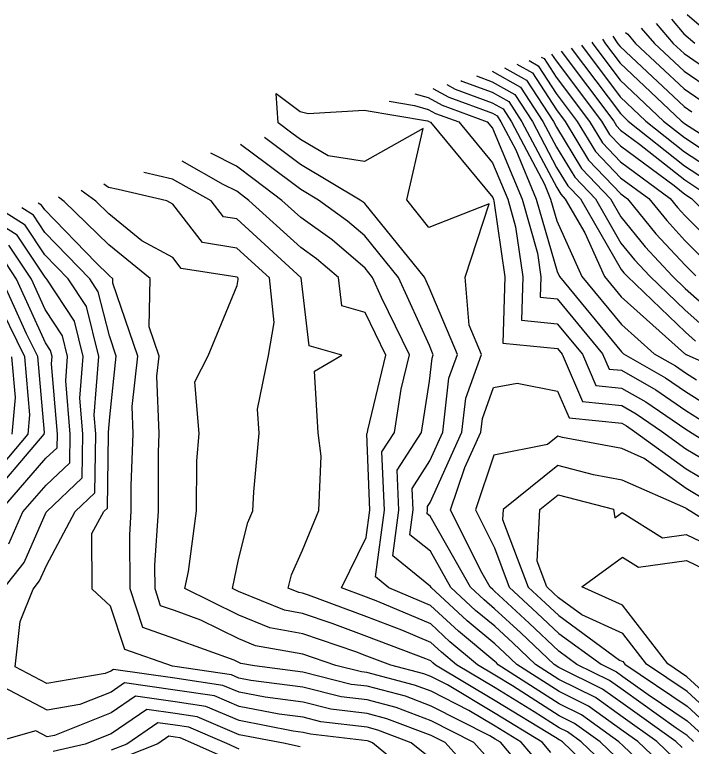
# Model space of a CAD drawing. Extents: x 42655 to 43811, y -141820 to -141156.
# Drawn here: x 42805.2 to 42859, y -141341.2 to -141283 of the extents above; entities that cross this region are included whole.
import ezdxf

# ---------------------------------------------------------------- set-up
doc = ezdxf.new("R2010")
doc.units = 0
doc.layers.add('ZE_HICN', color=7, linetype='Continuous')
doc.layers.add('ZE_LWCN', color=7, linetype='Continuous')

msp = doc.modelspace()

# ---------------------------------------------------------------- linework, layer by layer
at = {"layer": 'ZE_HICN'}
for points in [[(42854.962, -141284.107), (42856.021, -141285.338), (42858.381, -141287.531), (42860.467, -141288.962)], [(42850.226, -141285.482), (42853.302, -141289.579), (42855.344, -141291.504), (42858.411, -141293.937), (42862.879, -141296.864)], [(42846.049, -141286.694), (42846.778, -141287.107), (42848.213, -141289.311), (42849.884, -141291.53), (42851.342, -141293.922), (42853.332, -141296.015), (42855.562, -141297.666), (42856.991, -141299.41), (42858.444, -141300.98), (42861.275, -141303.802)], [(42840.616, -141288.271), (42840.713, -141288.325), (42843.124, -141289.206), (42844.449, -141289.955), (42845.487, -141291.55), (42848.248, -141296.788), (42848.568, -141297.313), (42848.933, -141297.697), (42850.478, -141300.371), (42852.043, -141303.845), (42853.376, -141305.462), (42858.413, -141309.978), (42858.462, -141310.006), (42858.486, -141310.022), (42858.511, -141310.038), (42858.543, -141310.046), (42863.584, -141312.297)], [(42858.231, -141341.277), (42857.723, -141340.794), (42853.527, -141337.809), (42851.891, -141336.634), (42848.426, -141334.915), (42848.054, -141334.677), (42845.399, -141332.177), (42843.316, -141330.245), (42842.478, -141329.551), (42841.398, -141328.545), (42838.193, -141322.899), (42837.945, -141322.698), (42837.985, -141322.399), (42837.974, -141322.137), (42838.188, -141321.804), (42840.714, -141316.223), (42841.012, -141313.526), (42842.265, -141310.053), (42841.283, -141307.723), (42840.962, -141303.897), (42842.873, -141298.079), (42838.086, -141299.962), (42836.342, -141297.755), (42837.63, -141292.095), (42832.974, -141294.724), (42830.069, -141294.269), (42827.878, -141292.964), (42827.199, -141292.455), (42826.114, -141291.64), (42825.945, -141289.322), (42827.867, -141290.735), (42828.479, -141290.889), (42832.955, -141290.645), (42837.965, -141291.486), (42838.047, -141291.51), (42838.089, -141291.533), (42838.227, -141291.584), (42843.163, -141297.585), (42843.221, -141297.723), (42843.251, -141297.828), (42844.113, -141303.882), (42843.966, -141309.139), (42848.307, -141309.572), (42848.68, -141310.023), (42850.296, -141313.793), (42853.417, -141314.114), (42854.564, -141314.772), (42856.587, -141316.149), (42858.521, -141317.546), (42860.838, -141318.928)], [(42853.556, -141344.04), (42850.204, -141340.83), (42849.105, -141340.041), (42848.448, -141339.715), (42846.451, -141338.436), (42843.345, -141336.547), (42840.29, -141334.713), (42839.078, -141333.708), (42838.24, -141332.928), (42835.936, -141331.949), (42833.142, -141330.893), (42828.514, -141329.172), (42828.046, -141329.012), (42827.756, -141328.96), (42826.908, -141328.613), (42827.174, -141327.564), (42828.03, -141325.587), (42829.338, -141322.439), (42829.531, -141318.136), (42829.278, -141316.276), (42828.998, -141311.368), (42831.171, -141310.105), (42828.58, -141309.359), (42827.929, -141303.957), (42822.819, -141299.278), (42821.757, -141299.109), (42820.77, -141297.828), (42817.716, -141296.108), (42815.433, -141295.581)], [(42842.547, -141341.861), (42841.654, -141340.869), (42838.269, -141339.151), (42835.485, -141338.102), (42833.173, -141337.496), (42831.112, -141337.251), (42828.08, -141336.49), (42823.945, -141335.947), (42822.989, -141335.761), (42822.399, -141335.51), (42817.897, -141334.846), (42817.708, -141334.818), (42813.917, -141333.486), (42812.786, -141330.034), (42811.326, -141328.685), (42811.305, -141324.284), (42812.249, -141322.518), (42812.531, -141322.252), (42812.63, -141316.354), (42812.62, -141316.231), (42812.716, -141315.001), (42813.238, -141310.189), (42812.686, -141308.575), (42811.809, -141305.075), (42811.128, -141304.036), (42807.559, -141300.348), (42806.651, -141298.987), (42805.723, -141298.399)], [(42802.573, -141322.165), (42807.507, -141316.378), (42807.519, -141316.239), (42807.006, -141310.218), (42806.107, -141308.417), (42804.138, -141304.068)], [(42862.273, -141339.034), (42858.605, -141335.664), (42857.081, -141334.635), (42853.491, -141329.968), (42850.255, -141328.504), (42853.473, -141326.151), (42854.744, -141326.948), (42858.562, -141326.418), (42862.805, -141328.445)], [(42823.015, -141341.409), (42822.022, -141340.961), (42818.994, -141339.673), (42817.918, -141339.514), (42816.538, -141339.315), (42814.085, -141340.998), (42812.839, -141341.488)]]:
    msp.add_lwpolyline(points, dxfattribs=at)
at = {"layer": 'ZE_LWCN'}
for points in [[(42858.624, -141283.044), (42861.269, -141285.314)], [(42856.164, -141283.758), (42857.518, -141285.331), (42858.374, -141286.127), (42861.2, -141288.065)], [(42857.366, -141283.409), (42858.367, -141284.572), (42859.242, -141285.323)], [(42853.716, -141284.469), (42853.89, -141284.608), (42854.525, -141285.345), (42858.387, -141288.935), (42859.734, -141289.858)], [(42851.882, -141285.001), (42852.122, -141285.356), (42853.29, -141286.912), (42858.147, -141291.491), (42858.4, -141291.692), (42858.769, -141291.934), (42863.503, -141294.938)], [(42852.714, -141284.76), (42853.114, -141285.352), (42853.284, -141285.578), (42854.161, -141286.405), (42858.394, -141290.339), (42859.001, -141290.755)], [(42851.05, -141285.243), (42851.13, -141285.361), (42853.296, -141288.246), (42856.745, -141291.498), (42858.405, -141292.814), (42860.824, -141294.399)], [(42847.844, -141286.173), (42848.201, -141286.721), (42851.815, -141291.521), (42852.451, -141292.565), (42853.32, -141293.479), (42857.575, -141296.629), (42858.426, -141297.304), (42858.954, -141297.65), (42863.538, -141302.325)], [(42848.593, -141285.956), (42852.78, -141291.516), (42853.006, -141291.887), (42853.315, -141292.211), (42854.824, -141293.329), (42858.421, -141296.182), (42860.65, -141297.642)], [(42849.409, -141285.719), (42853.308, -141290.913), (42853.942, -141291.511), (42858.416, -141295.059), (42862.346, -141297.634)], [(42847.023, -141286.412), (42847.244, -141286.537), (42848.207, -141288.016), (42850.849, -141291.525), (42851.897, -141293.243), (42853.326, -141294.747), (42857.258, -141297.658), (42857.841, -141298.37), (42858.434, -141299.011), (42863.232, -141303.793)], [(42844.101, -141287.26), (42845.847, -141288.246), (42847.99, -141291.538), (42848.225, -141291.986), (42850.232, -141295.278), (42852.516, -141297.68), (42853.347, -141299.118), (42855.29, -141301.489), (42857.446, -141303.82), (42858.461, -141304.793), (42860.937, -141306.98)], [(42845.075, -141286.977), (42846.312, -141287.676), (42848.219, -141290.605), (42848.918, -141291.534), (42850.787, -141294.6), (42853.338, -141297.283), (42853.866, -141297.674), (42856.141, -141300.449), (42858.453, -141302.949), (42859.318, -141303.811)], [(42841.86, -141287.91), (42843.12, -141288.371), (42844.915, -141289.385), (42846.322, -141291.546), (42848.24, -141295.187), (42849.123, -141296.635), (42850.127, -141297.691), (42853.366, -141303.296), (42853.59, -141303.568), (42853.838, -141303.837), (42858.478, -141308.284), (42859.286, -141308.999)], [(42843.127, -141287.542), (42845.381, -141288.815), (42847.156, -141291.542), (42848.233, -141293.586), (42849.678, -141295.957), (42851.322, -141297.686), (42853.357, -141301.207), (42854.44, -141302.529), (42855.642, -141303.828), (42858.469, -141306.538), (42860.111, -141307.989)], [(42838.408, -141288.912), (42839.664, -141289.608), (42843.132, -141290.876), (42843.517, -141291.094), (42843.819, -141291.558), (42845, -141293.798), (42846.628, -141297.707), (42848.279, -141303.46), (42848.46, -141303.862), (42853.397, -141309.848), (42853.567, -141310), (42856.903, -141311.913), (42858.5, -141312.999), (42860.198, -141314.071)], [(42839.512, -141288.592), (42840.189, -141288.967), (42843.128, -141290.041), (42843.983, -141290.524), (42844.653, -141291.554), (42847.274, -141296.527), (42847.764, -141297.702), (42848.26, -141299.432), (42850.251, -141303.853), (42853.387, -141307.655), (42855.99, -141309.989), (42857.683, -141310.959), (42858.493, -141311.511), (42859.354, -141312.055)], [(42836.967, -141289.33), (42838.038, -141289.64), (42839.139, -141290.25), (42842.73, -141291.563), (42843.138, -141292.059), (42845.492, -141297.713), (42846.72, -141301.99), (42846.987, -141303.868), (42846.942, -141305.5), (42848.289, -141305.634), (42851.9, -141310.008), (42852.413, -141311.205), (42853.404, -141311.307), (42856.124, -141312.866), (42858.507, -141314.488), (42861.041, -141316.088)], [(42834.937, -141289.92), (42836.94, -141290.256), (42838.043, -141290.575), (42838.614, -141290.892), (42840.479, -141291.573), (42843.15, -141294.822), (42844.357, -141297.718), (42844.985, -141299.909), (42845.55, -141303.875), (42845.454, -141307.319), (42848.298, -141307.603), (42850.29, -141310.016), (42851.355, -141312.499), (42853.41, -141312.711), (42855.344, -141313.819), (42858.514, -141315.976), (42861.885, -141318.104)], [(42857.568, -141342.087), (42856.214, -141340.801), (42853.532, -141338.894), (42851.334, -141337.315), (42848.43, -141335.875), (42846.57, -141334.684), (42844.751, -141332.97), (42843.322, -141331.646), (42841.798, -141330.382), (42839.832, -141328.553), (42838.206, -141325.688), (42836.578, -141324.37), (42836.839, -141322.404), (42836.767, -141320.689), (42838.173, -141318.509), (42839.204, -141316.23), (42839.679, -141311.927), (42840.352, -141310.062), (42838.109, -141304.738), (42837.734, -141303.912), (42832.989, -141298.054), (42832.853, -141297.937), (42832.625, -141297.773), (42827.887, -141294.952), (42826.195, -141293.682), (42825.018, -141292.799)], [(42856.905, -141342.898), (42854.704, -141340.809), (42853.537, -141339.979), (42850.777, -141337.997), (42848.435, -141336.835), (42845.087, -141334.691), (42844.102, -141333.763), (42843.329, -141333.046), (42841.118, -141331.214), (42838.267, -141328.56), (42838.219, -141328.476), (42835.21, -141326.042), (42835.693, -141322.409), (42835.56, -141319.241), (42837.497, -141316.238), (42838.143, -141312.17), (42838.347, -141310.328), (42838.44, -141310.071), (42838.13, -141309.337), (42835.674, -141303.921), (42833.001, -141300.621), (42831.622, -141299.442), (42829.321, -141297.788), (42827.896, -141296.94), (42825.191, -141294.91), (42823.115, -141293.351)], [(42856.242, -141343.709), (42853.543, -141341.147), (42853.197, -141340.816), (42850.22, -141338.678), (42848.439, -141337.795), (42843.604, -141334.698), (42843.453, -141334.556), (42843.335, -141334.447), (42840.438, -141332.045), (42838.226, -141329.987), (42834.907, -141328.576), (42833.843, -141327.714), (42834.547, -141322.415), (42834.353, -141317.793), (42835.35, -141316.248), (42835.897, -141312.807), (42836.551, -141310.08), (42834.33, -141305.509), (42833.614, -141303.931), (42833.013, -141303.189), (42830.391, -141300.947), (42827.906, -141299.162), (42826.405, -141297.802), (42824.187, -141296.137), (42822.799, -141295.095), (42820.744, -141294.039)], [(42853.55, -141342.593), (42851.701, -141340.823), (42849.662, -141339.359), (42848.444, -141338.755), (42844.74, -141336.382), (42843.34, -141335.531), (42841.964, -141334.705), (42839.758, -141332.877), (42838.233, -141331.458), (42834.041, -141329.675), (42833.135, -141329.333), (42831.146, -141328.593), (42833.113, -141324.586), (42833.401, -141322.42), (42833.147, -141316.346), (42833.203, -141316.258), (42833.234, -141316.063), (42834.666, -141310.089), (42833.03, -141306.721), (42831.175, -141306.186), (42830.904, -141303.943), (42829.16, -141302.452), (42827.918, -141301.559), (42823.782, -141297.814), (42823.183, -141297.364), (42822.809, -141297.083), (42821.742, -141296.535), (42818.478, -141294.697)], [(42853.563, -141345.486), (42848.708, -141340.837), (42848.548, -141340.722), (42848.453, -141340.675), (42848.162, -141340.489), (42843.35, -141337.562), (42838.617, -141334.721), (42838.398, -141334.54), (42838.247, -141334.399), (42837.832, -141334.222), (42833.15, -141332.453), (42830.395, -141331.429), (42828.053, -141330.629), (42826.603, -141330.369), (42822.957, -141328.876), (42822.466, -141328.634), (42822.945, -141326.342), (42823.693, -141323.387), (42824.093, -141322.463), (42824.164, -141320.957), (42824.594, -141316.298), (42824.462, -141314.394), (42825.345, -141310.132), (42825.785, -141307.513), (42825.422, -141303.969), (42822.83, -141301.595), (42820.081, -141301.157), (42817.725, -141298.097), (42817.254, -141297.844), (42813.384, -141296.951), (42812.631, -141296.774), (42812.259, -141296.502)], [(42847.776, -141341.666), (42847.082, -141340.844), (42843.355, -141338.577), (42839.566, -141336.303), (42838.253, -141335.636), (42837.678, -141335.42), (42835.074, -141334.737), (42833.157, -141334.013), (42832.276, -141333.686), (42828.061, -141332.247), (42825.451, -141331.778), (42822.966, -141330.761), (42818.697, -141328.651), (42818.981, -141327.294), (42819.62, -141322.484), (42819.629, -141318.511), (42819.817, -141316.321), (42819.487, -141312.214), (42820.534, -141310.155), (42822.844, -141304.577), (42822.927, -141304.084), (42822.916, -141303.981), (42822.84, -141303.912), (42818.406, -141303.206), (42817.745, -141302.347), (42815.258, -141301.012), (42812.641, -141298.873), (42811.608, -141297.871), (42810.453, -141297.026)], [(42846.96, -141342.664), (42845.43, -141340.852), (42843.359, -141339.592), (42841.254, -141338.329), (42838.258, -141336.808), (42836.947, -141336.314), (42833.163, -141335.322), (42832.731, -141335.271), (42830.686, -141334.758), (42828.068, -141333.864), (42824.298, -141333.187), (42822.974, -141332.645), (42819.946, -141331.149), (42817.876, -141330.403), (42816.759, -141330.01), (42816.317, -141328.662), (42816.309, -141326.785), (42816.589, -141322.498), (42816.583, -141317.83), (42816.641, -141316.335), (42816.468, -141311.774), (42816.641, -141310.173), (42815.845, -141307.844), (42815.938, -141304.013), (42812.652, -141301.328), (42809.102, -141297.882), (42808.648, -141297.55)], [(42846.144, -141343.661), (42843.778, -141340.86), (42843.364, -141340.608), (42842.943, -141340.355), (42838.264, -141337.98), (42836.216, -141337.208), (42833.168, -141336.409), (42831.922, -141336.261), (42828.075, -141335.296), (42824.213, -141334.788), (42823.146, -141334.597), (42822.983, -141334.53), (42822.611, -141334.346), (42817.886, -141332.644), (42815.338, -141331.748), (42814.33, -141328.671), (42814.31, -141324.387), (42814.433, -141322.508), (42814.43, -141320.463), (42814.589, -141316.345), (42814.507, -141314.172), (42814.94, -141310.181), (42812.954, -141304.375), (42812.962, -141304.027), (42812.664, -141303.783), (42811.599, -141302.75), (42807.551, -141298.567), (42807.301, -141298.192), (42807.03, -141298.02)], [(42841.457, -141343.195), (42839.372, -141340.88), (42838.275, -141340.323), (42834.754, -141338.996), (42833.178, -141338.583), (42830.303, -141338.24), (42828.086, -141337.684), (42825.062, -141337.287), (42822.994, -141336.885), (42821.718, -141336.342), (42817.901, -141335.779), (42813.003, -141335.074), (42812.81, -141335.207), (42812.365, -141335.383), (42807.727, -141336.195), (42805.196, -141334.877), (42805.603, -141331.256), (42806.617, -141328.707), (42807.141, -141328.042), (42807.683, -141326.803), (42809.967, -141322.529), (42811.532, -141321.053), (42811.611, -141316.359), (42811.486, -141314.87), (42811.85, -141310.195), (42810.858, -141306.238), (42809.421, -141304.044), (42807.568, -141302.129), (42806, -141299.782), (42804.416, -141298.779)], [(42804.228, -141328.719), (42805.917, -141326.573), (42807.663, -141322.582), (42807.686, -141322.54), (42810.532, -141319.854), (42810.591, -141316.364), (42810.351, -141313.509), (42810.609, -141310.201), (42809.907, -141307.401), (42807.713, -141304.052), (42807.576, -141303.91), (42805.35, -141300.577), (42803.11, -141299.158)], [(42804.693, -141325.104), (42805.811, -141322.549), (42807.653, -141320.429), (42809.533, -141318.655), (42809.572, -141316.368), (42809.217, -141312.148), (42809.368, -141310.207), (42808.956, -141308.564), (42807.588, -141306.475), (42806.493, -141304.057), (42804.7, -141301.372)], [(42803.94, -141322.557), (42807.643, -141318.296), (42808.534, -141317.456), (42808.552, -141316.373), (42808.082, -141310.786), (42808.127, -141310.212), (42808.005, -141309.726), (42807.6, -141309.109), (42805.315, -141304.063), (42804.049, -141302.168)], [(42802.566, -141320.687), (42806.235, -141316.384), (42806.367, -141314.856), (42805.972, -141310.222), (42803.522, -141305.316)], [(42804.963, -141316.39), (42805.214, -141313.474), (42804.937, -141310.227)], [(42859.132, -141340.788), (42858.627, -141340.324), (42857.743, -141339.727), (42853.522, -141336.724), (42852.448, -141335.953), (42849.859, -141334.668), (42848.42, -141333.618), (42846.048, -141331.384), (42843.309, -141328.844), (42843.158, -141328.719), (42842.963, -141328.538), (42842.225, -141327.238), (42839.808, -141322.39), (42840.957, -141319.016), (42842.224, -141316.216), (42842.344, -141315.124), (42843.234, -141312.66), (42845.117, -141312.322), (42848.323, -141312.954), (42849.238, -141315.087), (42853.423, -141315.518), (42853.785, -141315.725), (42854.422, -141316.159), (42858.528, -141319.127), (42863.448, -141322.06)], [(42861.192, -141322.29), (42858.536, -141320.707), (42855.209, -141318.302), (42853.433, -141317.517), (42848.709, -141316.632), (42848.34, -141316.536), (42847.504, -141317.207), (42843.259, -141318.037), (42841.78, -141322.381), (42843.293, -141325.415), (42844.475, -141328.531), (42846.696, -141330.591), (42848.413, -141332.207), (42851.772, -141334.66), (42853.006, -141335.271), (42853.517, -141335.639), (42855.528, -141337.07), (42858.622, -141339.159), (42860.388, -141340.782)], [(42863.646, -141325.468), (42858.569, -141322.302), (42858.543, -141322.287), (42858.51, -141322.263), (42853.444, -141320.022), (42851.181, -141319.598), (42848.351, -141318.862), (42843.981, -141322.371), (42843.939, -141323.166), (42845.971, -141328.524), (42847.345, -141329.797), (42848.406, -141330.797), (42853.243, -141334.328), (42853.512, -141334.45), (42853.666, -141334.651), (42858.616, -141337.994), (42861.644, -141340.776)], [(42862.901, -141340.77), (42858.611, -141336.829), (42855.374, -141334.643), (42853.501, -141332.209), (42850.251, -141330.738), (42848.4, -141329.387), (42847.994, -141329.004), (42847.468, -141328.517), (42846.69, -141326.466), (42846.905, -141322.357), (42848.362, -141321.187), (42852.753, -141322.33), (42852.877, -141323.033), (42853.456, -141322.61), (42856.653, -141324.614), (42858.553, -141324.35), (42861.373, -141325.698)], [(42838.283, -141342.215), (42836.683, -141340.893), (42834.023, -141339.89), (42833.183, -141339.67), (42829.493, -141339.23), (42828.092, -141338.878), (42826.18, -141338.627), (42822.999, -141338.01), (42821.037, -141337.175), (42817.905, -141336.713), (42813.887, -141336.135), (42812.818, -141336.868), (42810.349, -141337.848), (42807.736, -141338.305), (42803.749, -141336.228)], [(42838.295, -141344.772), (42833.618, -141340.907), (42833.292, -141340.784), (42833.188, -141340.757), (42828.684, -141340.22), (42828.097, -141340.073), (42827.297, -141339.968), (42823.005, -141339.135), (42820.356, -141338.008), (42817.91, -141337.647), (42814.77, -141337.195), (42812.826, -141338.529), (42808.334, -141340.313), (42807.746, -141340.415), (42806.85, -141339.949), (42802.989, -141341.05)], [(42827.868, -141341.218), (42826.518, -141340.94), (42823.01, -141340.259), (42819.675, -141338.84), (42817.914, -141338.58), (42815.654, -141338.255), (42812.833, -141340.19), (42810.76, -141341.013), (42808.222, -141341.594)], [(42823.021, -141342.601), (42819.412, -141340.973), (42818.313, -141340.505), (42817.923, -141340.448), (42817.421, -141340.376), (42816.531, -141340.987), (42812.844, -141342.438)]]:
    msp.add_lwpolyline(points, dxfattribs=at)

doc.saveas('drawing.dxf')
